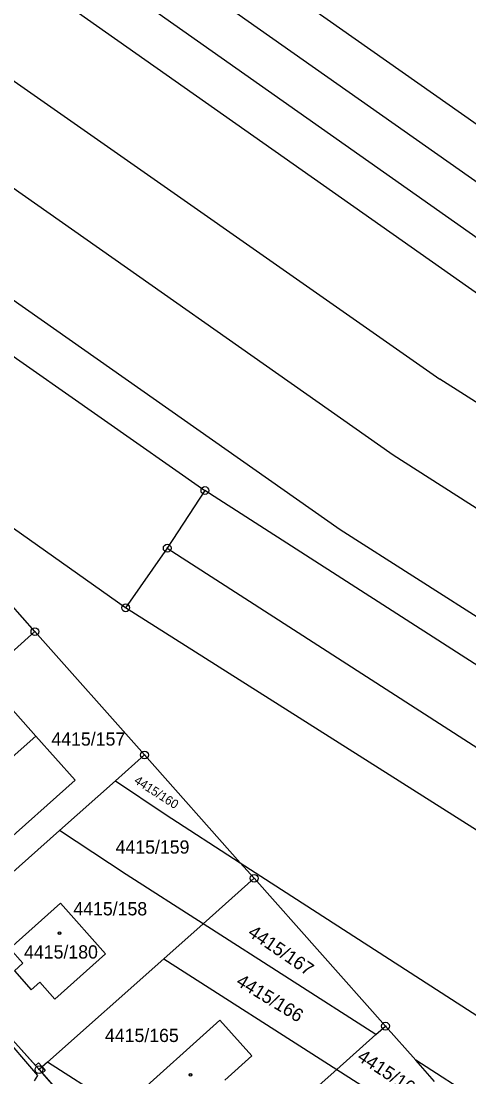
# Model space of a CAD drawing. Extents: x -593183 to -588034, y -1130415 to -1124994.
# Drawn here: x -589791.7 to -589734.2, y -1128613.4 to -1128477.8 of the extents above; entities that cross this region are included whole.
import ezdxf

# ---------------------------------------------------------------- set-up
doc = ezdxf.new("R2010")
doc.units = 0
for name, color, linetype in [('Vrstva 1', 7, 'Continuous'), ('Vrstva 18', 7, 'Continuous'), ('Vrstva 19', 7, 'Continuous'), ('Vrstva 24', 7, 'Continuous'), ('Vrstva 25', 7, 'Continuous'), ('Vrstva 27', 7, 'Continuous'), ('Vrstva 4', 7, 'Continuous')]:
    doc.layers.add(name, color=color, linetype=linetype)

msp = doc.modelspace()

# ---------------------------------------------------------------- linework, layer by layer
at = {"layer": 'Vrstva 1'}
for p, q in [((-589721.27, -1128499.44), (-589869.74, -1128395.19)), ((-589873.53, -1128399.67), (-589724.99, -1128504.23)), ((-589728.27, -1128509.12), (-589877.56, -1128403.86)), ((-589881.46, -1128408.28), (-589731.52, -1128513.9)), ((-589889.81, -1128417.52), (-589737.96, -1128523.76)), ((-589896.39, -1128426.39), (-589743.95, -1128533.49)), ((-589903.69, -1128435.74), (-589750.76, -1128543.09)), ((-589815.68, -1128504.74), (-589768.12, -1128538.07)), ((-589778.3, -1128553.13), (-589825.24, -1128520.04)), ((-589697.1, -1128549.87), (-589737.96, -1128523.76)), ((-589743.95, -1128533.49), (-589657.45, -1128588.69)), ((-589768.12, -1128538.07), (-589772.96, -1128545.47)), ((-589666.84, -1128603.16), (-589768.12, -1128538.07)), ((-589789.96, -1128556.19), (-589804.71, -1128539.6)), ((-589750.76, -1128543.09), (-589663.44, -1128598.63)), ((-589772.96, -1128545.47), (-589778.3, -1128553.13)), ((-589772.96, -1128545.47), (-589726.16, -1128575.6)), ((-589675.98, -1128618), (-589778.3, -1128553.13)), ((-589789.96, -1128556.19), (-589817.57, -1128580.74)), ((-589775.88, -1128572.03), (-589789.96, -1128556.19)), ((-589789.84, -1128569.6), (-589793.42, -1128565.56)), ((-589784.79, -1128575.28), (-589789.84, -1128569.6)), ((-589779.6, -1128575.34), (-589775.88, -1128572.03)), ((-589775.88, -1128572.03), (-589763.58, -1128585.86)), ((-589801.28, -1128589.93), (-589784.79, -1128575.28)), ((-589786.8, -1128581.74), (-589779.6, -1128575.34)), ((-589779.6, -1128575.34), (-589773.22, -1128579.63)), ((-589773.22, -1128579.63), (-589763.58, -1128585.86)), ((-589803.5, -1128596.59), (-589786.8, -1128581.74)), ((-589778.22, -1128587.38), (-589786.8, -1128581.74)), ((-589761.79, -1128587.87), (-589763.58, -1128585.86)), ((-589763.58, -1128585.86), (-589649.93, -1128659.29)), ((-589768.35, -1128593.71), (-589778.22, -1128587.38)), ((-589768.35, -1128593.71), (-589761.79, -1128587.87)), ((-589744.92, -1128606.85), (-589761.79, -1128587.87)), ((-589768.35, -1128593.71), (-589773.41, -1128598.2)), ((-589746.15, -1128607.94), (-589768.35, -1128593.71)), ((-589773.41, -1128598.2), (-589788.35, -1128611.48)), ((-589773.41, -1128598.2), (-589751.17, -1128612.4)), ((-589777.91, -1128616.58), (-589766.2, -1128606.07)), ((-589766.2, -1128606.07), (-589762.08, -1128610.66)), ((-589746.15, -1128607.94), (-589744.92, -1128606.85)), ((-589744.92, -1128606.85), (-589741.04, -1128611.21)), ((-589792.82, -1128608.62), (-589789.43, -1128612.44)), ((-589751.17, -1128612.4), (-589746.15, -1128607.94)), ((-589788.35, -1128611.48), (-589789.43, -1128612.44)), ((-589774.63, -1128620.24), (-589788.35, -1128611.48)), ((-589762.08, -1128610.66), (-589765.57, -1128613.78)), ((-589738.61, -1128613.95), (-589741.04, -1128611.21)), ((-589654.91, -1128666.43), (-589741.04, -1128611.21)), ((-589789.43, -1128612.44), (-589779.01, -1128624.18)), ((-589763.12, -1128623), (-589751.17, -1128612.4)), ((-589751.17, -1128612.4), (-589742.87, -1128617.7))]:
    msp.add_line(p, q, dxfattribs=at)
msp.add_lwpolyline([(-589793.19, -1128596.89), (-589791.49, -1128598.78), (-589792.59, -1128599.77), (-589790.43, -1128602.18), (-589789.33, -1128601.2), (-589787.38, -1128603.38), (-589780.87, -1128597.57), (-589786.68, -1128591.04), (-589793.19, -1128596.89)], dxfattribs=at)
at = {"layer": 'Vrstva 24'}
for centre, radius in [((-589768.12, -1128538.07), 0.5), ((-589768.12, -1128538.07), 0.0327), ((-589772.96, -1128545.47), 0.5), ((-589772.96, -1128545.47), 0.0327), ((-589778.3, -1128553.13), 0.5), ((-589778.3, -1128553.13), 0.0327), ((-589789.96, -1128556.19), 0.5), ((-589789.96, -1128556.19), 0.0327), ((-589775.88, -1128572.03), 0.5), ((-589775.88, -1128572.03), 0.0327), ((-589761.79, -1128587.87), 0.5), ((-589761.79, -1128587.87), 0.0327), ((-589744.92, -1128606.85), 0.5), ((-589744.92, -1128606.85), 0.0327), ((-589789.43, -1128612.44), 0.5), ((-589789.43, -1128612.44), 0.0327)]:
    msp.add_circle(centre, radius, dxfattribs=at)
at = {"layer": 'Vrstva 25'}
for centre, radius in [((-589786.8, -1128594.91), 0.175), ((-589786.8, -1128594.91), 0.15), ((-589769.97, -1128613.11), 0.175), ((-589769.97, -1128613.11), 0.15)]:
    msp.add_circle(centre, radius, dxfattribs=at)
at = {"layer": 'Vrstva 27'}
for p, q in [((-589789.57, -1128613.18), (-589794.47, -1128607.56)), ((-589792.82, -1128608.62), (-589789.9, -1128611.91)), ((-589792.82, -1128608.62), (-589789.43, -1128612.44)), ((-589789.9, -1128611.91), (-589789.48, -1128611.55)), ((-589789.48, -1128611.55), (-589789.02, -1128612.08)), ((-589789.43, -1128612.44), (-589779.01, -1128624.18)), ((-589788.63, -1128612.53), (-589789.04, -1128612.88)), ((-589789.02, -1128612.08), (-589788.63, -1128612.53)), ((-589790, -1128613.87), (-589789.57, -1128613.18)), ((-589789.04, -1128612.88), (-589779.01, -1128624.18))]:
    msp.add_line(p, q, dxfattribs=at)
at = {"layer": 'Vrstva 4'}
msp.add_line((-589793.27, -1128572.65), (-589789.84, -1128569.6), dxfattribs=at)

# ---------------------------------------------------------------- texts
at = {"layer": 'Vrstva 18'}
for s, p in [('4415/157', (-589787.84, -1128570.83)), ('4415/159', (-589779.59, -1128584.7)), ('4415/158', (-589785.02, -1128592.63)), ('4415/165', (-589780.96, -1128608.89))]:
    msp.add_text(s, height=1.7, dxfattribs=at).set_placement(p)
for s, height, rotation, p in [('4415/160', 1.14, 327.2578, (-589777.32, -1128575.57)), ('4415/167', 1.7, 325.7437, (-589762.73, -1128595.15)), ('4415/166', 1.7, 328.6126, (-589764.24, -1128601.49)), ('4415/169', 1.7, 326.5095, (-589748.68, -1128611.13))]:
    msp.add_text(s, height=height, rotation=rotation, dxfattribs=at).set_placement(p)
at = {"layer": 'Vrstva 19'}
msp.add_text('4415/180', height=1.7, dxfattribs=at).set_placement((-589791.35, -1128598.17))

doc.saveas('drawing.dxf')
